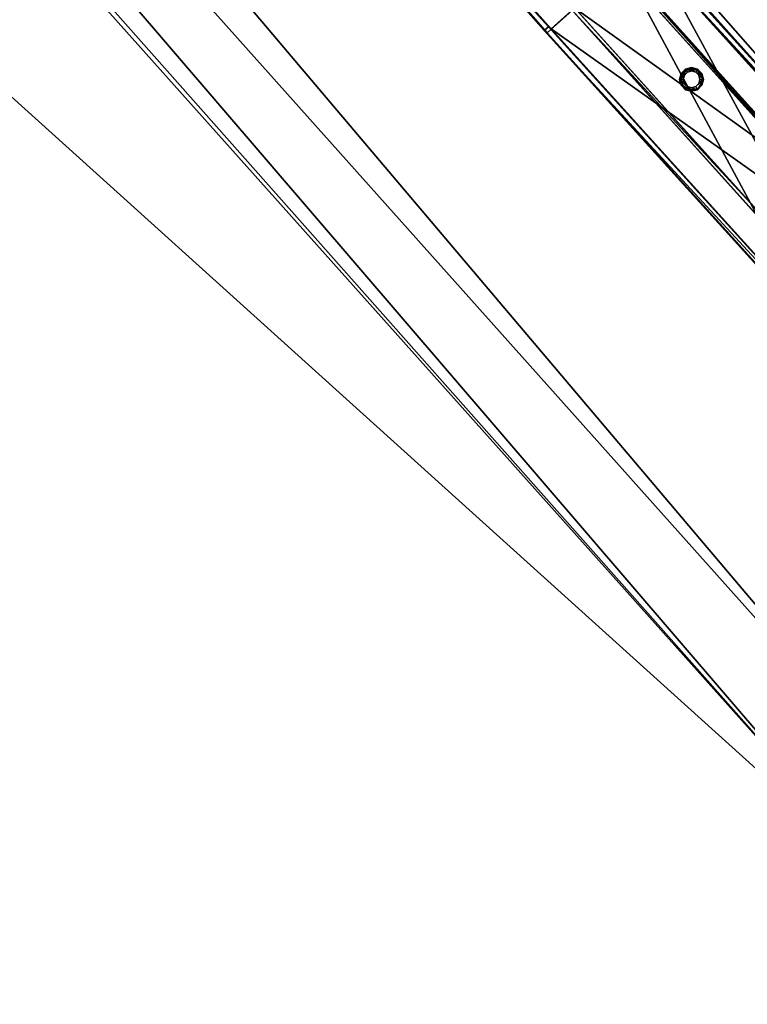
# Model space of a CAD drawing. Header units: millimetres. Extents: x 93711086 to 93775423, y 1247239064 to 1247319365.
# Tile 531 of 656: x 93731411 to 93732059, y 1247291097 to 1247291974. Entities that reach past the tile are written whole.
import ezdxf

# ---------------------------------------------------------------- set-up
doc = ezdxf.new("R2010")
doc.units = ezdxf.units.MM
doc.layers.add('BEAM', color=7, linetype='Continuous')
doc.layers.add('CONCRETE_ITEM', color=7, linetype='Continuous')

# ---------------------------------------------------------------- blocks, each defined once
blk = doc.blocks.new('15e559d2-59c4-40a1-8e6d-a9da91616b05')
at = {"color": 0, "transparency": 16777216}
mesh = blk.add_polyface(dxfattribs=at)
corners = [(93732402.79, 1247290959.39, 3988.8), (93732402.79, 1247290959.39, 4305.53), (93730959.56, 1247289572.89, 3633.7), (93730959.56, 1247289572.89, 3316.97), (93720519.88, 1247305091.11, 5616.56), (93732598.17, 1247291566.31, 4023.22), (93720298.97, 1247305338.46, 5063.47), (93732619.56, 1247291542.36, 4593.19), (93720317.37, 1247305317.87, 5553.56), (93732199.19, 1247291187.37, 4322.75), (93720106.24, 1247304728.57, 5525.84), (93719899.99, 1247304959.53, 5363), (93732205.93, 1247291179.82, 4502.46), (93719903.74, 1247304955.33, 5462.84), (93720167.22, 1247305212.77, 5169.74), (93732187.34, 1247291200.64, 4007.02), (93718371.43, 1247303668.57, 4381.66), (93732466.42, 1247291440.62, 4129.5), (93732486.67, 1247291465.98, 4033.21), (93720187.47, 1247305238.13, 5073.46), (93732260.76, 1247291223.51, 4572.35), (93720161.08, 1247304772.26, 5595.73), (93719958.57, 1247304999.02, 5532.73), (93718383.28, 1247303655.3, 4697.39)]
mesh.append_faces([[corners[k] for k in face] for face in [(0, 1, 2, 0), (2, 3, 0, 2), (4, 5, 6, 4), (4, 7, 5, 4), (6, 8, 4, 6), (9, 10, 11, 9), (10, 9, 12, 10), (13, 11, 10, 13), (3, 14, 15, 3), (3, 16, 14, 3), (17, 15, 14, 17), (15, 0, 3, 15), (18, 17, 19, 18), (14, 19, 17, 14), (5, 18, 6, 5), (19, 6, 18, 19), (20, 7, 4, 20), (4, 21, 20, 4), (12, 20, 21, 12), (21, 10, 12, 21), (22, 21, 4, 22), (4, 8, 22, 4), (10, 21, 13, 10), (22, 13, 21, 22), (2, 9, 23, 2), (9, 2, 1, 9), (11, 23, 9, 11), (23, 14, 16, 23), (13, 8, 11, 13), (8, 13, 22, 8), (23, 11, 14, 23), (14, 8, 6, 14), (8, 14, 11, 8), (6, 19, 14, 6), (20, 12, 9, 20), (20, 17, 7, 20), (17, 20, 9, 17), (5, 7, 17, 5), (15, 17, 9, 15), (18, 5, 17, 18), (3, 2, 16, 3), (23, 16, 2, 23), (0, 15, 1, 0), (9, 1, 15, 9)]], dxfattribs={"color": 0})
blk = doc.blocks.new('5bbbe152-908d-476c-86af-f8c3bda7d93c')
at = {"color": 0, "transparency": 16777216}
mesh = blk.add_polyface(dxfattribs=at)
corners = [(93732552.16, 1247291230.4, 5643.09), (93732470.37, 1247291493.61, 5652.86), (93732382.45, 1247291411.95, 5654.08), (93732639.45, 1247291312.74, 5641.9), (93732637.29, 1247291314.16, 5581.96), (93732468.04, 1247291495.23, 5592.92), (93732633.65, 1247291310.73, 5582.01), (93732464.37, 1247291491.82, 5592.97), (93732635.63, 1247291309.43, 5636.96), (93732466.52, 1247291490.34, 5647.91), (93732385.92, 1247291415.49, 5649.04), (93732553.64, 1247291235.26, 5583.09), (93732380.12, 1247291413.57, 5594.15), (93732383.78, 1247291416.97, 5594.1), (93732302.66, 1247291675.69, 5664.81), (93732214.1, 1247291594.73, 5666.08), (93732300.14, 1247291677.51, 5604.89), (93732296.45, 1247291674.13, 5604.95), (93732298.76, 1247291672.47, 5659.87), (93732217.58, 1247291598.26, 5661.04), (93732215.27, 1247291599.92, 5606.11), (93732211.58, 1247291596.54, 5606.16), (93731970.08, 1247292043.07, 5691.08), (93731880.9, 1247291962.79, 5692.4), (93731967.4, 1247292045.06, 5631.17), (93731963.68, 1247292041.72, 5631.23), (93731966.14, 1247292039.89, 5686.14), (93731884.39, 1247291966.3, 5687.35), (93731881.93, 1247291968.13, 5632.44), (93731878.21, 1247291964.79, 5632.49), (93720601.83, 1247304775.64, 6654.05), (93720512.37, 1247304695.67, 6655.39), (93720599.08, 1247304777.72, 6594.15), (93720595.35, 1247304774.38, 6594.2), (93720597.87, 1247304772.48, 6649.11), (93720515.87, 1247304699.17, 6650.34), (93720513.35, 1247304701.07, 6595.43), (93720509.62, 1247304697.74, 6595.49)]
mesh.append_faces([[corners[k] for k in face] for face in [(0, 1, 2, 0), (3, 5, 1, 3), (4, 7, 5, 4), (6, 9, 7, 6), (8, 10, 9, 8), (11, 12, 13, 11), (2, 14, 15, 2), (1, 16, 14, 1), (5, 17, 16, 5), (7, 18, 17, 7), (9, 19, 18, 9), (10, 20, 19, 10), (13, 21, 20, 13), (12, 15, 21, 12), (15, 22, 23, 15), (14, 24, 22, 14), (16, 25, 24, 16), (17, 26, 25, 17), (18, 27, 26, 18), (19, 28, 27, 19), (20, 29, 28, 20), (21, 23, 29, 21), (23, 30, 31, 23), (22, 32, 30, 22), (24, 33, 32, 24), (25, 34, 33, 25), (26, 35, 34, 26), (27, 36, 35, 27), (28, 37, 36, 28), (29, 31, 37, 29)]], dxfattribs={"vtx0": -1, "color": 0})
mesh.append_faces([[corners[k] for k in face] for face in [(30, 33, 34, 30), (35, 37, 31, 35)]], dxfattribs={"vtx0": -1, "vtx2": -1, "vtx3": -1, "color": 0})
mesh.append_faces([[corners[k] for k in face] for face in [(31, 30, 34, 31), (34, 35, 31, 34)]], dxfattribs={"vtx1": -1, "vtx2": -1, "vtx3": -1, "color": 0})
mesh.append_faces([[corners[k] for k in face] for face in [(3, 4, 5, 3), (4, 6, 7, 4), (6, 8, 9, 6), (2, 1, 14, 2), (1, 5, 16, 1), (5, 7, 17, 5), (7, 9, 18, 7), (9, 10, 19, 9), (10, 13, 20, 10), (13, 12, 21, 13), (12, 2, 15, 12), (15, 14, 22, 15), (14, 16, 24, 14), (16, 17, 25, 16), (17, 18, 26, 17), (18, 19, 27, 18), (19, 20, 28, 19), (20, 21, 29, 20), (21, 15, 23, 21), (23, 22, 30, 23), (22, 24, 32, 22), (24, 25, 33, 24), (25, 26, 34, 25), (26, 27, 35, 26), (27, 28, 36, 27), (28, 29, 37, 28), (29, 23, 31, 29), (30, 32, 33, 30), (35, 36, 37, 35)]], dxfattribs={"vtx2": -1, "vtx3": -1, "color": 0})
blk = doc.blocks.new('703e8e8d-7425-4597-a46e-b78dd8bb5011')
at = {"color": 0, "transparency": 16777216}
mesh = blk.add_polyface(dxfattribs=at)
corners = [(93732570.97, 1247291254.2, 4697.64), (93732573.16, 1247291256.24, 4697.64), (93732574.28, 1247291255.05, 4734.6), (93732613.73, 1247291291.92, 4734.6), (93732612.61, 1247291293.12, 4697.64), (93732614.8, 1247291295.17, 4697.64), (93732616.01, 1247291293.87, 4737.6), (93732572.18, 1247291252.9, 4737.6), (93732447.13, 1247291474.56, 4748.55), (93732403.15, 1247291433.75, 4748.56), (93732445.87, 1247291475.91, 4708.59), (93732443.67, 1247291473.87, 4708.59), (93732444.84, 1247291472.62, 4745.56), (93732405.25, 1247291435.89, 4745.56), (93732404.08, 1247291437.14, 4708.6), (93732401.88, 1247291435.1, 4708.6), (93732279.67, 1247291656.39, 4760.5), (93732235.41, 1247291615.88, 4760.53), (93732278.3, 1247291657.85, 4720.55), (93732277.35, 1247291654.48, 4757.5), (93732276.09, 1247291655.83, 4720.55), (93732237.52, 1247291618.01, 4757.53), (93732236.26, 1247291619.36, 4720.57), (93732234.04, 1247291617.34, 4720.58), (93732275.7, 1247291656.25, 4720.58), (93732277.92, 1247291658.27, 4720.58), (93732111.86, 1247291840.81, 4733.33), (93732113.3, 1247291839.26, 4773.27), (93732110.97, 1247291837.37, 4770.28), (93732109.63, 1247291838.8, 4733.33), (93732069.6, 1247291802.56, 4733.37), (93732070.94, 1247291801.12, 4770.32), (93732068.82, 1247291798.99, 4773.32), (93732067.38, 1247291800.54, 4733.37), (93732112.97, 1247291839.63, 4773.3), (93732068.39, 1247291799.47, 4773.35), (93732109.26, 1247291839.21, 4733.36), (93732111.49, 1247291841.22, 4733.36), (93732070.51, 1247291801.6, 4770.35), (93732110.63, 1247291837.74, 4770.31), (93732066.91, 1247291801.06, 4733.41), (93732069.14, 1247291803.07, 4733.41), (93731947.83, 1247292022.96, 4786.71), (93731903.15, 1247291982.91, 4786.77), (93731946.31, 1247292024.58, 4746.77), (93731945.48, 1247292021.08, 4783.72), (93731944.08, 1247292022.58, 4746.77), (93731905.27, 1247291985.03, 4783.77), (93731903.87, 1247291986.54, 4746.83), (93731901.64, 1247291984.53, 4746.83), (93731943.71, 1247292023, 4746.8), (93731945.94, 1247292025, 4746.8), (93731573.75, 1247292352.22, 4814.98), (93731618.58, 1247292392.1, 4814.91), (93731618.25, 1247292392.47, 4814.93), (93731573.37, 1247292352.65, 4815.01), (93731617.01, 1247292393.79, 4774.97), (93731616.66, 1247292394.18, 4775), (93731614.77, 1247292391.79, 4774.98), (93731614.42, 1247292392.19, 4775.01), (93731616.22, 1247292390.23, 4811.91), (93731615.88, 1247292390.61, 4811.94), (93731575.88, 1247292354.34, 4811.98), (93731575.5, 1247292354.77, 4812.01), (93731574.43, 1247292355.9, 4775.04), (93731574.03, 1247292356.34, 4775.08), (93731572.19, 1247292353.9, 4775.05), (93731571.79, 1247292354.35, 4775.08), (93731290.22, 1247292762.12, 4843.74), (93731245.35, 1247292722.29, 4843.82), (93731288.64, 1247292763.82, 4803.81), (93731286.39, 1247292761.83, 4803.81), (93731287.86, 1247292760.25, 4840.75), (93731247.47, 1247292724.41, 4840.82), (93731246.01, 1247292725.99, 4803.89), (93731243.76, 1247292724, 4803.89)]
mesh.append_faces([[corners[k] for k in face] for face in [(7, 8, 9, 7), (6, 10, 8, 6), (5, 11, 10, 5), (4, 12, 11, 4), (3, 13, 12, 3), (2, 14, 13, 2), (1, 15, 14, 1), (0, 9, 15, 0), (9, 16, 17, 9), (8, 18, 16, 8), (11, 19, 20, 11), (12, 21, 19, 12), (13, 22, 21, 13), (14, 23, 22, 14), (15, 17, 23, 15), (21, 30, 31, 21), (23, 32, 33, 23), (35, 42, 43, 35), (39, 47, 45, 39), (41, 49, 48, 41), (55, 68, 69, 55), (54, 70, 68, 54), (57, 71, 70, 57), (59, 72, 71, 59), (61, 73, 72, 61), (63, 74, 73, 63), (65, 75, 74, 65), (67, 69, 75, 67)]], dxfattribs={"vtx0": -1, "color": 0})
mesh.append_faces([[corners[k] for k in face] for face in [(24, 18, 11, 24), (36, 26, 24, 36), (38, 28, 21, 38), (40, 30, 23, 40), (44, 34, 26, 44), (48, 38, 30, 48), (43, 40, 32, 43), (50, 44, 36, 50), (53, 44, 56, 53), (59, 56, 50, 59), (63, 60, 47, 63), (65, 62, 48, 65), (67, 64, 49, 67)]], dxfattribs={"vtx0": -1, "vtx1": -1, "vtx2": -1, "vtx3": -1, "color": 0})
mesh.append_faces([[corners[k] for k in face] for face in [(7, 1, 2, 7), (3, 5, 6, 3), (32, 16, 27, 32), (36, 28, 39, 36), (52, 42, 53, 52), (66, 43, 52, 66), (68, 71, 72, 68), (73, 75, 69, 73)]], dxfattribs={"vtx0": -1, "vtx2": -1, "vtx3": -1, "color": 0})
mesh.append_faces([[corners[k] for k in face] for face in [(6, 7, 2, 6), (2, 3, 6, 2), (25, 26, 16, 25), (19, 28, 24, 19), (27, 34, 32, 27), (39, 45, 36, 39), (53, 54, 52, 53), (56, 57, 53, 56), (60, 61, 58, 60), (58, 50, 45, 58), (45, 60, 58, 45), (52, 55, 66, 52), (69, 68, 72, 69), (72, 73, 69, 72)]], dxfattribs={"vtx1": -1, "vtx2": -1, "vtx3": -1, "color": 0})
mesh.append_faces([[corners[k] for k in face] for face in [(7, 0, 1, 7), (3, 4, 5, 3), (7, 6, 8, 7), (6, 5, 10, 6), (5, 4, 11, 5), (4, 3, 12, 4), (3, 2, 13, 3), (2, 1, 14, 2), (1, 0, 15, 1), (0, 7, 9, 0), (9, 8, 16, 9), (8, 10, 18, 8), (11, 12, 19, 11), (12, 13, 21, 12), (13, 14, 22, 13), (14, 15, 23, 14), (15, 9, 17, 15), (24, 25, 18, 24), (18, 10, 11, 18), (11, 20, 24, 11), (26, 27, 16, 26), (16, 18, 25, 16), (28, 29, 24, 28), (24, 20, 19, 24), (21, 22, 30, 21), (23, 17, 32, 23), (34, 35, 32, 34), (32, 17, 16, 32), (36, 37, 26, 36), (26, 25, 24, 26), (24, 29, 36, 24), (38, 39, 28, 38), (28, 19, 21, 28), (21, 31, 38, 21), (40, 41, 30, 40), (30, 22, 23, 30), (23, 33, 40, 23), (35, 34, 42, 35), (44, 42, 34, 44), (34, 27, 26, 34), (26, 37, 44, 26), (45, 46, 36, 45), (36, 29, 28, 36), (39, 38, 47, 39), (48, 47, 38, 48), (38, 31, 30, 38), (30, 41, 48, 30), (41, 40, 49, 41), (43, 49, 40, 43), (40, 33, 32, 40), (32, 35, 43, 32), (50, 51, 44, 50), (44, 37, 36, 44), (36, 46, 50, 36), (54, 55, 52, 54), (52, 43, 42, 52), (57, 54, 53, 57), (53, 42, 44, 53), (44, 51, 56, 44), (59, 57, 56, 59), (56, 51, 50, 56), (50, 58, 59, 50), (61, 59, 58, 61), (50, 46, 45, 50), (63, 61, 60, 63), (60, 45, 47, 60), (47, 62, 63, 47), (65, 63, 62, 65), (62, 47, 48, 62), (48, 64, 65, 48), (67, 65, 64, 67), (64, 48, 49, 64), (49, 66, 67, 49), (55, 67, 66, 55), (66, 49, 43, 66), (55, 54, 68, 55), (54, 57, 70, 54), (57, 59, 71, 57), (59, 61, 72, 59), (61, 63, 73, 61), (63, 65, 74, 63), (65, 67, 75, 65), (67, 55, 69, 67), (68, 70, 71, 68), (73, 74, 75, 73)]], dxfattribs={"vtx2": -1, "vtx3": -1, "color": 0})
blk = doc.blocks.new('51322e89-349f-4444-ac91-a96260176c4c')
at = {"color": 0, "transparency": 16777216}
mesh = blk.add_polyface(dxfattribs=at)
corners = [(93732009.52, 1247291913.82, 4780.7), (93732005.8, 1247291914.82, 4780.7), (93732005.8, 1247291914.82, 5680.7), (93732009.52, 1247291913.82, 5680.7), (93732003.07, 1247291917.55, 4780.7), (93732003.07, 1247291917.55, 5680.7), (93732002.07, 1247291921.27, 4780.7), (93732002.07, 1247291921.27, 5680.7), (93732003.07, 1247291925, 4780.7), (93732003.07, 1247291925, 5680.7), (93732005.8, 1247291927.72, 4780.7), (93732005.8, 1247291927.72, 5680.7), (93732009.52, 1247291928.72, 4780.7), (93732009.52, 1247291928.72, 5680.7), (93732013.25, 1247291927.72, 4780.7), (93732013.25, 1247291927.72, 5680.7), (93732015.97, 1247291925, 4780.7), (93732015.97, 1247291925, 5680.7), (93732016.97, 1247291921.27, 4780.7), (93732016.97, 1247291921.27, 5680.7), (93732015.97, 1247291917.55, 4780.7), (93732015.97, 1247291917.55, 5680.7), (93732013.25, 1247291914.82, 4780.7), (93732013.25, 1247291914.82, 5680.7), (93732009.52, 1247291910.62, 4780.7), (93732014.85, 1247291912.05, 4780.7), (93732014.85, 1247291912.05, 5680.7), (93732009.52, 1247291910.62, 5680.7), (93732018.75, 1247291915.95, 4780.7), (93732018.75, 1247291915.95, 5680.7), (93732020.17, 1247291921.27, 4780.7), (93732020.17, 1247291921.27, 5680.7), (93732018.75, 1247291926.6, 4780.7), (93732018.75, 1247291926.6, 5680.7), (93732014.85, 1247291930.49, 4780.7), (93732014.85, 1247291930.49, 5680.7), (93732009.52, 1247291931.92, 4780.7), (93732009.52, 1247291931.92, 5680.7), (93732004.2, 1247291930.49, 4780.7), (93732004.2, 1247291930.49, 5680.7), (93732000.3, 1247291926.6, 4780.7), (93732000.3, 1247291926.6, 5680.7), (93731998.87, 1247291921.27, 4780.7), (93731998.87, 1247291921.27, 5680.7), (93732000.3, 1247291915.95, 4780.7), (93732000.3, 1247291915.95, 5680.7), (93732004.2, 1247291912.05, 4780.7), (93732004.2, 1247291912.05, 5680.7)]
mesh.append_faces([[corners[k] for k in face] for face in [(0, 2, 3, 0), (1, 5, 2, 1), (4, 7, 5, 4), (6, 9, 7, 6), (8, 11, 9, 8), (10, 13, 11, 10), (12, 15, 13, 12), (14, 17, 15, 14), (16, 19, 17, 16), (18, 21, 19, 18), (20, 23, 21, 20), (22, 3, 23, 22), (24, 26, 27, 24), (25, 29, 26, 25), (28, 31, 29, 28), (30, 33, 31, 30), (32, 35, 33, 32), (34, 37, 35, 34), (36, 39, 37, 36), (38, 41, 39, 38), (40, 43, 41, 40), (42, 45, 43, 42), (44, 47, 45, 44), (46, 27, 47, 46)]], dxfattribs={"vtx0": -1, "color": 0})
mesh.append_faces([[corners[k] for k in face] for face in [(26, 31, 23, 26), (15, 31, 35, 15), (47, 26, 23, 47), (11, 35, 39, 11), (43, 47, 2, 43), (7, 39, 43, 7), (46, 42, 1, 46), (10, 42, 38, 10), (25, 46, 1, 25), (14, 38, 34, 14), (30, 25, 22, 30), (18, 34, 30, 18)]], dxfattribs={"vtx0": -1, "vtx1": -1, "vtx2": -1, "vtx3": -1, "color": 0})
mesh.append_faces([[corners[k] for k in face] for face in [(31, 19, 21, 31), (31, 21, 23, 31), (47, 23, 3, 47), (47, 3, 2, 47), (43, 2, 5, 43), (43, 5, 7, 43), (42, 6, 4, 42), (42, 4, 1, 42), (25, 1, 0, 25), (25, 0, 22, 25), (30, 22, 20, 30), (30, 20, 18, 30)]], dxfattribs={"vtx0": -1, "vtx2": -1, "vtx3": -1, "color": 0})
mesh.append_faces([[corners[k] for k in face] for face in [(17, 19, 31, 17), (15, 17, 31, 15), (13, 15, 35, 13), (11, 13, 35, 11), (9, 11, 39, 9), (7, 9, 39, 7), (8, 6, 42, 8), (10, 8, 42, 10), (12, 10, 38, 12), (14, 12, 38, 14), (16, 14, 34, 16), (18, 16, 34, 18)]], dxfattribs={"vtx1": -1, "vtx2": -1, "vtx3": -1, "color": 0})
mesh.append_faces([[corners[k] for k in face] for face in [(0, 1, 2, 0), (1, 4, 5, 1), (4, 6, 7, 4), (6, 8, 9, 6), (8, 10, 11, 8), (10, 12, 13, 10), (12, 14, 15, 12), (14, 16, 17, 14), (16, 18, 19, 16), (18, 20, 21, 18), (20, 22, 23, 20), (22, 0, 3, 22), (24, 25, 26, 24), (25, 28, 29, 25), (28, 30, 31, 28), (30, 32, 33, 30), (32, 34, 35, 32), (34, 36, 37, 34), (36, 38, 39, 36), (38, 40, 41, 38), (40, 42, 43, 40), (42, 44, 45, 42), (44, 46, 47, 44), (46, 24, 27, 46), (31, 33, 35, 31), (35, 37, 39, 35), (39, 41, 43, 39), (43, 45, 47, 43), (47, 27, 26, 47), (26, 29, 31, 26), (42, 40, 38, 42), (38, 36, 34, 38), (34, 32, 30, 34), (30, 28, 25, 30), (25, 24, 46, 25), (46, 44, 42, 46)]], dxfattribs={"vtx2": -1, "vtx3": -1, "color": 0})

msp = doc.modelspace()

# ---------------------------------------------------------------- block references
at = {"layer": 'BEAM', "color": 156, "true_color": 0x1e4383, "transparency": 33554687}
msp.add_blockref('5bbbe152-908d-476c-86af-f8c3bda7d93c', (0, 0), dxfattribs=at)
at = {"layer": 'BEAM', "color": 77, "true_color": 0x5b9723, "transparency": 33554687}
for name in ['703e8e8d-7425-4597-a46e-b78dd8bb5011', '51322e89-349f-4444-ac91-a96260176c4c']:
    msp.add_blockref(name, (0, 0), dxfattribs=at)
at = {"layer": 'CONCRETE_ITEM', "color": 222, "true_color": 0xc0298d, "transparency": 33554687}
msp.add_blockref('15e559d2-59c4-40a1-8e6d-a9da91616b05', (0, 0), dxfattribs=at)

doc.saveas('drawing.dxf')
